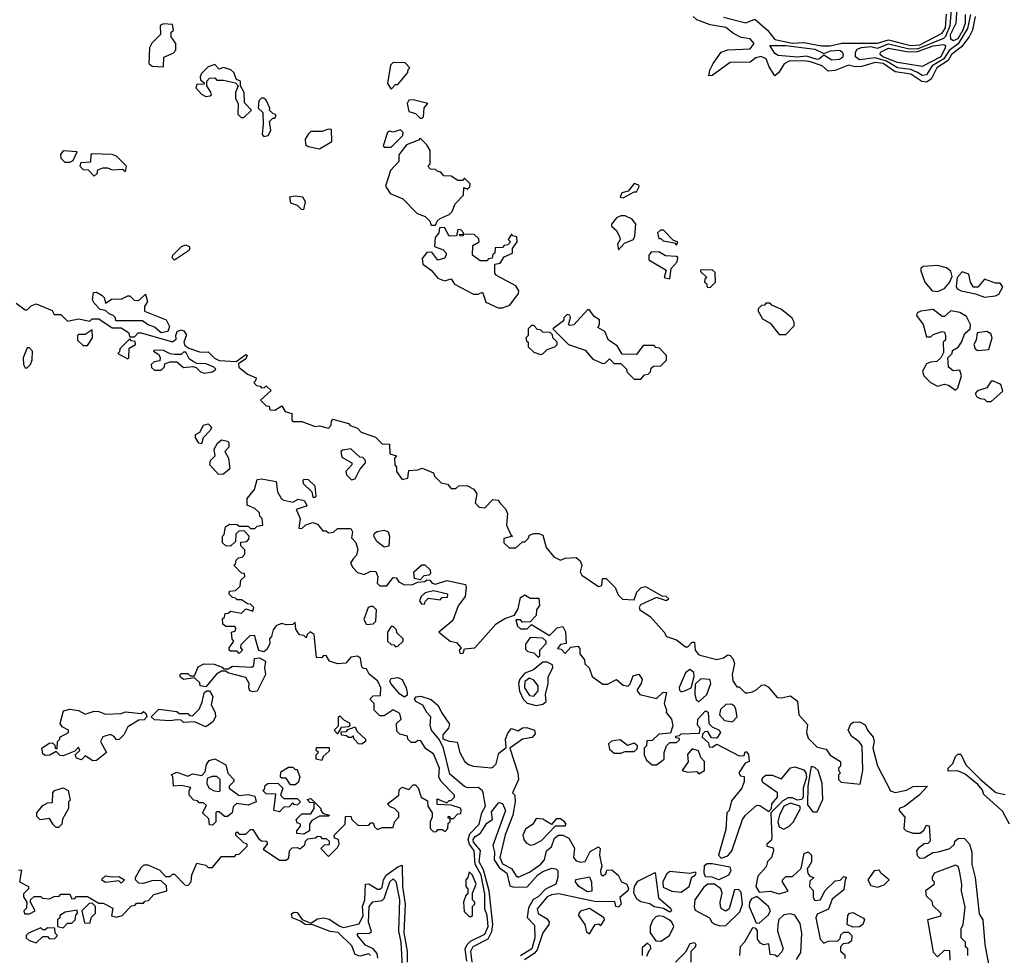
# Model space of a CAD drawing. Extents: x 2737310 to 2869991, y 870230 to 1012730.
# Tile 472 of 479: x 2810551 to 2814964, y 951126 to 955321. Entities that reach past the tile are written whole.
import ezdxf

# ---------------------------------------------------------------- set-up
doc = ezdxf.new("R2010")
doc.units = 0

msp = doc.modelspace()

# ---------------------------------------------------------------- linework, layer by layer
at = {"layer": '0CON02XD'}
for points in [[(2814812.5, 955345), (2814798.5, 955281.5), (2814757.2, 955212.8), (2814717.3, 955182.7), (2814693.3, 955145), (2814640.8, 955115), (2814615, 955074.2), (2814595, 955071.4), (2814575, 955084.3), (2814545, 955098.5), (2814485, 955105.6), (2814435.8, 955135), (2814385, 955150.5), (2814315, 955140.8), (2814296.7, 955155), (2814296.2, 955175), (2814305, 955188.8), (2814323.3, 955196.7), (2814365, 955200.5), (2814395, 955193.3), (2814445, 955212.7), (2814531.9, 955191.9), (2814575, 955190.9), (2814692, 955238), (2814702.1, 955247.9), (2814720.9, 955295), (2814727.5, 955365)], [(2814788.6, 955345), (2814788.2, 955305), (2814778.2, 955275), (2814755, 955235.6), (2814735, 955226), (2814724.4, 955234.4), (2814722.9, 955255), (2814747.5, 955305), (2814752.9, 955375)], [(2814832.5, 955335), (2814820.8, 955275), (2814805.6, 955244.4), (2814771.2, 955198.8), (2814727.1, 955165), (2814712.2, 955137.8), (2814660.8, 955105), (2814635.8, 955055), (2814615, 955041.4), (2814593.5, 955043.5), (2814545, 955076.9), (2814475, 955086.9), (2814421.2, 955125), (2814385, 955129.4), (2814325, 955110.8), (2814295, 955110), (2814265, 955118), (2814205, 955093.3), (2814175, 955090), (2814147.5, 955115), (2814095, 955131.9), (2814065, 955137.3), (2814000, 955135), (2813976.8, 955123.2), (2813953.3, 955085), (2813935, 955070), (2813909.3, 955109.3), (2813896.1, 955146.1), (2813873.8, 955156.2), (2813850.5, 955149.5), (2813825, 955131.2), (2813735, 955130), (2813655, 955071.2), (2813640, 955070), (2813644.2, 955095), (2813659.2, 955125), (2813695, 955176.2), (2813724.2, 955185.8), (2813825, 955191.2), (2813842.5, 955215), (2813825, 955236), (2813785, 955241.2), (2813749.3, 955259.3), (2813715, 955286), (2813645, 955298), (2813585, 955321.2), (2813570, 955335)], [(2813705, 955332), (2813805, 955307.5), (2813845, 955323.8), (2813902, 955275), (2813935, 955232.5), (2814015, 955215.5), (2814065, 955219.4), (2814145, 955204.4), (2814183.4, 955203.4), (2814236.1, 955216.1), (2814395, 955215.7), (2814445, 955231.5), (2814513, 955213), (2814545, 955205.5), (2814585, 955208.9), (2814685, 955260.8), (2814699.5, 955285), (2814704.5, 955345.5)], [(2811195, 955110), (2811197.5, 955152.5), (2811238.3, 955171.7), (2811250, 955185), (2811250, 955215), (2811230, 955245), (2811230, 955265), (2811240, 955275), (2811235, 955300), (2811195, 955302.5), (2811180, 955295), (2811182.5, 955255), (2811143.6, 955216.4), (2811132.5, 955195), (2811130, 955125), (2811145, 955112.5), (2811195, 955110)], [(2814190.3, 955140.3), (2814155, 955162.5), (2814136.2, 955145), (2814125, 955142.5), (2814077, 955157), (2814035, 955152.5), (2813950.7, 955160.7), (2813935, 955170), (2813912.5, 955205), (2813985, 955205.4), (2814115, 955188.6), (2814155, 955170), (2814185, 955181.4), (2814225, 955184), (2814236.8, 955176.8), (2814241.2, 955165), (2814238.8, 955151.2), (2814225, 955142), (2814190.3, 955140.3)], [(2814595, 955111.2), (2814485, 955128.9), (2814420, 955155), (2814407.5, 955165), (2814409.2, 955175), (2814445, 955193.5), (2814535, 955176.9), (2814575, 955178), (2814645, 955204.6), (2814690.5, 955210.5), (2814700, 955205), (2814699.2, 955195), (2814680, 955155), (2814595, 955111.2)], [(2811555, 954882.5), (2811590, 954915), (2811558.3, 954948.3), (2811557.5, 954995), (2811540, 955025), (2811540, 955045), (2811522.5, 955052.5), (2811510, 955085), (2811497, 955097), (2811465, 955106.7), (2811445, 955100), (2811425, 955120), (2811395, 955110), (2811365, 955080), (2811360, 955065), (2811361.7, 955051.7), (2811378.3, 955038.3), (2811378.3, 955031.7), (2811345, 955030), (2811340, 955015), (2811365, 954987.5), (2811385, 954977.5), (2811405, 954980), (2811410, 954985), (2811407, 954997), (2811390, 955025), (2811390, 955045), (2811401.7, 955058.3), (2811425, 955060), (2811435, 955050), (2811465, 955050), (2811518.3, 955038.3), (2811530, 955025), (2811517.5, 954995), (2811518.3, 954968.3), (2811530, 954945), (2811528.3, 954898.3), (2811543, 954883), (2811555, 954882.5)], [(2812215, 955010), (2812235, 955030), (2812245, 955030), (2812290, 955085), (2812291.7, 955098.3), (2812300, 955105), (2812278.3, 955128.3), (2812225, 955130), (2812213, 955117), (2812200, 955035), (2812215, 955010)], [(2811645, 954797.5), (2811665, 954802.5), (2811676.7, 954825), (2811670, 954865), (2811685, 954880), (2811695, 954880), (2811700, 954895), (2811685, 954900), (2811670, 954915), (2811672.5, 954925), (2811655, 954960), (2811645, 954970), (2811635, 954970), (2811623, 954957), (2811620, 954925), (2811640, 954905), (2811642.5, 954855), (2811637, 954807), (2811645, 954797.5)], [(2812355, 954880), (2812360, 954885), (2812363.6, 954926.4), (2812380, 954945), (2812315, 954962.5), (2812295, 954960), (2812287.5, 954945), (2812295, 954910), (2812325, 954900), (2812345, 954880), (2812355, 954880)], [(2811895, 954742.5), (2811950, 954775), (2811948.3, 954828.3), (2811935, 954830), (2811905, 954820), (2811855, 954820), (2811845, 954810), (2811830, 954785), (2811831.7, 954761.7), (2811843, 954753), (2811895, 954742.5)], [(2812215, 954750), (2812268.3, 954801.7), (2812270, 954815), (2812257, 954827), (2812225, 954817.5), (2812208.3, 954821.7), (2812200, 954815), (2812180, 954755), (2812185, 954750), (2812215, 954750)], [(2812415, 954400), (2812421.7, 954418.3), (2812435, 954430), (2812475, 954447.5), (2812489.3, 954460.7), (2812502.5, 954495), (2812540, 954535), (2812541.7, 954568.3), (2812558.3, 954561.7), (2812568.3, 954571.7), (2812570, 954585), (2812545, 954610), (2812535, 954600), (2812515, 954600), (2812485, 954620), (2812451.7, 954621.7), (2812438.3, 954638.3), (2812421.7, 954641.7), (2812415, 954650), (2812391.7, 954651.7), (2812380, 954665), (2812390, 954675), (2812390, 954735), (2812375, 954760), (2812345, 954790), (2812338.3, 954781.7), (2812285, 954760), (2812250, 954715), (2812250, 954685), (2812212.5, 954645), (2812190, 954575), (2812211.7, 954541.7), (2812268.3, 954518.3), (2812331.7, 954451.7), (2812368.3, 954438.3), (2812388.3, 954418.3), (2812395, 954400), (2812415, 954400)], [(2810775, 954682.5), (2810790, 954690), (2810808.3, 954728.3), (2810745, 954732.5), (2810733, 954717), (2810735, 954700), (2810753, 954683), (2810775, 954682.5)], [(2810885, 954620), (2810898.3, 954631.7), (2810901.7, 954648.3), (2810923, 954657), (2810945, 954657.5), (2810965, 954647.5), (2811011.7, 954651.7), (2811025, 954640), (2811030, 954665), (2810985, 954710), (2810965, 954717.5), (2810875, 954720), (2810870, 954715), (2810868.3, 954681.7), (2810825, 954680), (2810820, 954665), (2810835, 954650), (2810858.3, 954648.3), (2810885, 954620)], [(2813255, 954522.5), (2813305, 954550), (2813315, 954550), (2813327, 954573), (2813325, 954580), (2813305, 954587.5), (2813278.3, 954551.7), (2813250, 954545), (2813242.5, 954525), (2813255, 954522.5)], [(2811825, 954470), (2811832.5, 954505), (2811820, 954525), (2811785, 954530), (2811760, 954525), (2811765, 954500), (2811795, 954490), (2811811.7, 954471.7), (2811825, 954470)], [(2813235, 954290), (2813261.2, 954318.8), (2813302.5, 954335), (2813308.3, 954351.7), (2813312.5, 954405), (2813296.4, 954426.4), (2813265, 954442.5), (2813245, 954442.5), (2813225, 954432.5), (2813202.5, 954405), (2813202.5, 954395), (2813226.1, 954376.1), (2813240, 954345), (2813242.5, 954335), (2813230, 954315), (2813235, 954290)], [(2812715, 954030), (2812748.3, 954041.7), (2812787, 954093), (2812787.5, 954105), (2812775, 954127.5), (2812687.5, 954175), (2812680, 954185), (2812680, 954225), (2812705, 954230), (2812721.7, 954258.3), (2812760, 954275), (2812760, 954295), (2812780, 954325), (2812778.3, 954348.3), (2812761.7, 954351.7), (2812755, 954360), (2812740, 954335), (2812750, 954325), (2812738.3, 954311.7), (2812721.7, 954308.3), (2812715, 954300), (2812681.7, 954298.3), (2812680, 954275), (2812671.7, 954268.3), (2812668.3, 954251.7), (2812651.7, 954248.3), (2812645, 954240), (2812615, 954240), (2812580, 954265), (2812581.7, 954308.3), (2812610, 954325), (2812608.3, 954338.3), (2812588.3, 954358.3), (2812540, 954360), (2812538.3, 954351.7), (2812525, 954350), (2812521.7, 954358.3), (2812540, 954360), (2812540, 954365), (2812528.3, 954378.3), (2812515, 954380), (2812508.3, 954351.7), (2812475, 954350), (2812455, 954390), (2812431.7, 954388.3), (2812430, 954365), (2812412.5, 954345), (2812410, 954305), (2812449.3, 954289.3), (2812462.5, 954275), (2812462.5, 954265), (2812455, 954252.5), (2812425, 954242.5), (2812398.3, 954278.3), (2812375, 954277.5), (2812355, 954250), (2812357.5, 954225), (2812395, 954197.5), (2812425, 954162.5), (2812455, 954150), (2812485, 954160), (2812500, 954135), (2812585, 954090), (2812605, 954090), (2812625, 954100), (2812640, 954055), (2812695, 954030), (2812715, 954030)], [(2813495, 954310), (2813500, 954325), (2813481.7, 954331.7), (2813437, 954377), (2813423, 954377), (2813410, 954365), (2813415, 954340), (2813425, 954340), (2813435, 954330), (2813485, 954320), (2813495, 954310)], [(2811245, 954242.5), (2811233.6, 954253.6), (2811236.7, 954265), (2811276.7, 954305), (2811295, 954312), (2811310, 954305), (2811313.3, 954295), (2811306.7, 954285), (2811245, 954242.5)], [(2813465, 954160), (2813470, 954205), (2813497.5, 954235), (2813500, 954255), (2813495, 954260), (2813445, 954262.5), (2813415, 954280), (2813381.7, 954278.3), (2813370, 954265), (2813370, 954245), (2813448.3, 954198.3), (2813440, 954165), (2813465, 954160)], [(2814665, 954102.5), (2814695, 954116.7), (2814717.5, 954142.5), (2814730.7, 954169.3), (2814724.1, 954194.1), (2814705, 954208.8), (2814665, 954218.8), (2814600, 954215), (2814590, 954205), (2814590, 954195), (2814607.5, 954145), (2814640, 954105), (2814665, 954102.5)], [(2813645, 954120), (2813670, 954145), (2813668.3, 954188.3), (2813655, 954200), (2813601.7, 954198.3), (2813601.7, 954191.7), (2813630, 954165), (2813621.7, 954158.3), (2813620, 954145), (2813628.3, 954138.3), (2813631.7, 954121.7), (2813645, 954120)], [(2814875, 954077.5), (2814925, 954083.3), (2814939.3, 954090.7), (2814957, 954123), (2814945, 954140), (2814925, 954140), (2814875, 954157.5), (2814845, 954122.5), (2814825, 954122.5), (2814812.5, 954145), (2814805, 954180), (2814775, 954190), (2814752.5, 954165), (2814747.5, 954125), (2814752.5, 954115), (2814770, 954105), (2814835, 954092.5), (2814875, 954077.5)], [(2811185, 953917.5), (2811155, 953942.5), (2811123.9, 953953.9), (2811101.7, 953971.7), (2810981.7, 953971.7), (2810980, 953985), (2810970, 953995), (2810951.7, 954001.7), (2810935, 954017.5), (2810911.7, 954021.7), (2810885, 954050), (2810877.5, 954065), (2810881.7, 954098.3), (2810895, 954100), (2810920, 954085), (2810930, 954075), (2810935, 954050), (2810965, 954070), (2811005, 954067.5), (2811035, 954082.5), (2811045, 954082.5), (2811063.6, 954063.6), (2811085, 954062.5), (2811115, 954090), (2811123, 954057), (2811110, 954035), (2811110, 954015), (2811207.5, 953975), (2811222.5, 953945), (2811215, 953922.5), (2811185, 953917.5)], [(2810535, 954050), (2810575, 954020), (2810585, 954020), (2810601.7, 954038.3), (2810625, 954046.7), (2810697, 954017), (2810705, 954000), (2810735, 954000), (2810765, 953970), (2810815, 953980), (2810865, 953970), (2810875, 953980), (2810905, 953980), (2810965, 953940), (2811005, 953940), (2811038.3, 953918.3), (2811045, 953900), (2811065, 953900), (2811082.5, 953917.5), (2811095, 953917.5), (2811235, 953877.5), (2811251.7, 953888.3), (2811250, 953905), (2811257, 953923), (2811275, 953930), (2811285.8, 953925.8), (2811298.3, 953908.3), (2811286.7, 953875), (2811290.7, 953860.7), (2811308.3, 953848.3), (2811360.7, 953830.7), (2811395, 953832.5), (2811423.6, 953803.6), (2811445, 953792.5), (2811521.7, 953788.3), (2811565, 953820), (2811570, 953815), (2811565, 953800), (2811531.7, 953778.3), (2811533, 953763), (2811571.7, 953731.7), (2811610, 953715), (2811608.3, 953701.7), (2811600, 953695), (2811611.7, 953681.7), (2811628.3, 953678.3), (2811635, 953670), (2811648.3, 953671.7), (2811655, 953680), (2811678.3, 953658.3), (2811630, 953615), (2811655, 953590), (2811668.3, 953588.3), (2811671.7, 953571.7), (2811695, 953570), (2811725, 953590), (2811740, 953565), (2811770, 953555), (2811770, 953525), (2811775, 953520), (2811815, 953520), (2811875, 953497.5), (2811895, 953500), (2811935, 953490), (2811947, 953503), (2811948.3, 953521.7), (2811955, 953530), (2812025, 953510), (2812031.7, 953501.7), (2812065, 953490), (2812081.7, 953471.7), (2812145, 953450), (2812175, 953420), (2812208.3, 953418.3), (2812210, 953375), (2812240, 953365), (2812230, 953355), (2812232.5, 953325), (2812240, 953315), (2812240, 953295), (2812265, 953260), (2812290, 953265), (2812295, 953300), (2812335, 953302.5), (2812355, 953310), (2812405, 953290), (2812410, 953275), (2812440, 953245), (2812468.3, 953238.3), (2812485, 953220), (2812505, 953220), (2812518.3, 953231.7), (2812555, 953232.5), (2812586.1, 953216.1), (2812600, 953195), (2812592.5, 953155), (2812610, 953135), (2812635, 953132.5), (2812670.7, 953169.3), (2812695, 953167.5), (2812702.5, 953155)], [(2813985, 953910), (2814021.7, 953948.3), (2814022.5, 953965), (2814013, 953983), (2813965, 954022.5), (2813921.7, 954041.7), (2813915, 954050), (2813895, 954050), (2813888.3, 954041.7), (2813875, 954040), (2813860, 954025), (2813860, 954015), (2813880.7, 953980.7), (2813915, 953960), (2813955, 953910), (2813985, 953910)], [(2813335, 953710), (2813351.7, 953728.3), (2813368.3, 953731.7), (2813378.3, 953741.7), (2813381.7, 953758.3), (2813391.7, 953768.3), (2813425, 953770), (2813450, 953795), (2813450, 953815), (2813418.3, 953848.3), (2813401.7, 953851.7), (2813395, 953860), (2813345, 953860), (2813315, 953820), (2813251.7, 953821.7), (2813228.3, 953858.3), (2813190, 953885), (2813173, 953923), (2813141.7, 953941.7), (2813150, 953955), (2813150, 953975), (2813125, 953990), (2813105, 954020), (2813095, 954020), (2813035, 953952.5), (2813015, 953950), (2813010, 953955), (2813020, 953985), (2813016.4, 953996.4), (2813005, 954000), (2812990, 953985), (2812988.3, 953971.7), (2812940, 953935), (2813010, 953865), (2813085, 953840), (2813119.3, 953799.3), (2813165, 953780), (2813177, 953783), (2813195, 953800), (2813215, 953780), (2813245, 953780), (2813270, 953755), (2813271.7, 953741.7), (2813305, 953710), (2813335, 953710)], [(2814745, 953660), (2814755, 953670), (2814772.5, 953725), (2814765, 953750), (2814735, 953747.5), (2814713.9, 953763.9), (2814710, 953805), (2814730, 953825), (2814731.7, 953838.3), (2814756.4, 953853.6), (2814772.5, 953875), (2814786.4, 953913.6), (2814810, 953935), (2814812.5, 953955), (2814795, 953990), (2814765, 954008.8), (2814723.6, 954016.4), (2814695, 953990), (2814685, 953990), (2814645, 954022.5), (2814590, 954015), (2814573.6, 954006.4), (2814570, 953995), (2814600, 953955), (2814615, 953900), (2814635, 953900), (2814645, 953910), (2814685, 953922.5), (2814695, 953920), (2814700, 953905), (2814700, 953885), (2814690, 953875), (2814691.7, 953828.3), (2814680, 953805), (2814661.7, 953788.3), (2814633.6, 953786.4), (2814615, 953777.5), (2814597.5, 953745), (2814602.5, 953725), (2814632.5, 953695), (2814665, 953677.5), (2814695, 953686.7), (2814713, 953683), (2814745, 953660)], [(2812885, 953820), (2812895, 953822.5), (2812915, 953842.5), (2812950, 953855), (2812960, 953865), (2812960, 953875), (2812940, 953895), (2812938.3, 953908.3), (2812928.3, 953918.3), (2812895, 953920), (2812885, 953930), (2812871.7, 953931.7), (2812855, 953950), (2812845, 953950), (2812830, 953935), (2812830, 953905), (2812820, 953895), (2812821.7, 953881.7), (2812830, 953875), (2812830, 953855), (2812855, 953830), (2812885, 953820)], [(2810855, 953860), (2810877.5, 953895), (2810875, 953930), (2810845, 953910), (2810815, 953910), (2810810, 953905), (2810810, 953885), (2810835, 953860), (2810855, 953860)], [(2814845, 953837.5), (2814895, 953842.5), (2814910, 953895), (2814903, 953913), (2814885, 953922.5), (2814842.5, 953917.5), (2814837.5, 953885), (2814827.5, 953865), (2814832.5, 953845), (2814845, 953837.5)], [(2811035, 953800), (2811040, 953805), (2811041.7, 953848.3), (2811070, 953865), (2811068.3, 953878.3), (2811051.7, 953881.7), (2811045, 953890), (2811000, 953845), (2810998.3, 953831.7), (2810990, 953825), (2811035, 953800)], [(2810585, 953760), (2810600, 953775), (2810606.4, 953796.4), (2810607.5, 953835), (2810595, 953850), (2810585, 953850), (2810566.7, 953805), (2810567.5, 953775), (2810575, 953760), (2810585, 953760)], [(2811377, 953737), (2811415, 953742.5), (2811430, 953755), (2811420, 953765), (2811385, 953777.5), (2811345, 953780), (2811325, 953790), (2811310.7, 953800.7), (2811295, 953830), (2811285, 953830), (2811275, 953820), (2811245, 953820), (2811225, 953822.5), (2811195, 953837.5), (2811155, 953840), (2811150, 953835), (2811175, 953820), (2811180, 953805), (2811178.3, 953791.7), (2811153, 953787), (2811140, 953775), (2811141.7, 953761.7), (2811155, 953750), (2811185, 953750), (2811200, 953765), (2811201.7, 953778.3), (2811223, 953787), (2811255, 953787.5), (2811285, 953762.5), (2811327, 953767), (2811342.5, 953762.5), (2811361.7, 953741.7), (2811377, 953737)], [(2814905, 953610), (2814957.5, 953655), (2814947.5, 953685), (2814915, 953700), (2814905, 953700), (2814885, 953670), (2814843, 953657), (2814832.5, 953645), (2814840.7, 953630.7), (2814855, 953622.5), (2814875, 953620), (2814885, 953610), (2814905, 953610)], [(2811365, 953420), (2811353, 953423), (2811338.3, 953448.3), (2811338.3, 953461.7), (2811358.3, 953471.7), (2811375, 953503.3), (2811395, 953508.8), (2811410, 953495), (2811405, 953480), (2811373, 953447), (2811365, 953420)], [(2811441.7, 953281.7), (2811402.5, 953325), (2811406.7, 953345), (2811427.5, 953365), (2811422.5, 953395), (2811437, 953423), (2811455, 953437.5), (2811481.7, 953431.7), (2811487.5, 953425), (2811487.5, 953405), (2811470, 953385), (2811486.7, 953355), (2811493, 953307), (2811465, 953283.3), (2811441.7, 953281.7)], [(2812038.3, 953258.3), (2812055, 953262.5), (2812075.9, 953304.1), (2812100, 953335), (2812100, 953345), (2812088.3, 953358.3), (2812075, 953360), (2812035, 953397.5), (2811998.3, 953391.7), (2811990, 953385), (2811995, 953360), (2812040, 953335), (2812040, 953325), (2812012.5, 953295), (2812015, 953280), (2812038.3, 953258.3)], [(2810545, 951510), (2810558.3, 951508.3), (2810550, 951455), (2810590, 951435), (2810590, 951425), (2810568.3, 951401.7), (2810568.3, 951388.3), (2810582.5, 951365), (2810581.7, 951338.3), (2810570, 951325), (2810571.7, 951311.7), (2810595, 951312.5), (2810620, 951325), (2810600, 951365), (2810600, 951375), (2810615, 951390), (2810645, 951390), (2810653, 951383), (2810685, 951380), (2810705, 951390), (2810728.3, 951391.7), (2810735, 951400), (2810775, 951400), (2810785, 951380), (2810798.3, 951381.7), (2810805, 951390), (2810855, 951390), (2810905, 951360), (2810925, 951360), (2810968.3, 951338.3), (2810963, 951303), (2810985, 951297.5), (2811010, 951305), (2811051.7, 951348.3), (2811068.3, 951351.7), (2811075, 951360), (2811105, 951360), (2811111.7, 951368.3), (2811128.3, 951371.7), (2811151.7, 951398.3), (2811210, 951415), (2811208.3, 951438.3), (2811185, 951460), (2811148.3, 951461.7), (2811105, 951447.5), (2811085, 951450), (2811070, 951465), (2811070, 951475), (2811095, 951520), (2811108.3, 951531.7), (2811125, 951532.5), (2811178.3, 951508.3), (2811205, 951480), (2811225, 951480), (2811235, 951490), (2811245, 951490), (2811291.7, 951441.7), (2811305, 951440), (2811320, 951455), (2811323, 951487), (2811345, 951540), (2811385, 951530), (2811395, 951520), (2811415, 951520), (2811455, 951570), (2811515, 951570), (2811521.7, 951578.3), (2811535, 951580), (2811570, 951615), (2811570, 951625), (2811555, 951630), (2811520, 951665), (2811520, 951675), (2811525, 951680), (2811535, 951670), (2811565, 951670), (2811585, 951690), (2811595, 951690), (2811620.7, 951650.7), (2811635, 951640), (2811658.3, 951638.3), (2811660, 951625), (2811641.7, 951601.7), (2811715, 951552.5), (2811745, 951553.3), (2811756.4, 951563.6), (2811760, 951595), (2811771.7, 951608.3), (2811795, 951610), (2811807, 951603), (2811828.3, 951621.7), (2811831.7, 951638.3), (2811841.7, 951648.3), (2811877, 951653), (2811885, 951660), (2811898.3, 951658.3), (2811905, 951650), (2811925, 951650), (2811938.3, 951638.3), (2811938.3, 951621.7), (2811915, 951620), (2811900, 951605), (2811935, 951570), (2811975, 951610), (2811982.5, 951625), (2811980, 951645), (2811961.7, 951651.7), (2811960, 951665), (2812010, 951715), (2812011.7, 951748.3), (2812035, 951750), (2812040, 951735), (2812068.3, 951708.3), (2812115, 951710), (2812125, 951720), (2812135, 951720), (2812141.7, 951701.7), (2812155, 951690), (2812175, 951700), (2812225, 951700), (2812230, 951725), (2812250, 951745), (2812250, 951765), (2812230, 951785), (2812211.7, 951791.7), (2812200, 951805), (2812250, 951845), (2812251.7, 951868.3), (2812265, 951880), (2812295, 951870), (2812315, 951890), (2812325, 951890), (2812337, 951877), (2812350, 951835), (2812378.3, 951818.3), (2812380, 951795), (2812400, 951765), (2812400, 951745), (2812390, 951725), (2812390, 951695), (2812405, 951680), (2812418.3, 951681.7), (2812425, 951690), (2812445, 951690), (2812458.3, 951681.7), (2812470, 951695), (2812471.7, 951718.3), (2812480, 951725), (2812480, 951740), (2812471.7, 951741.7), (2812471.7, 951748.3), (2812478.3, 951748.3), (2812480, 951740), (2812495, 951740), (2812515, 951760), (2812528.3, 951761.7), (2812530, 951775), (2812526.7, 951786.7), (2812485, 951800), (2812421.7, 951801.7), (2812421.7, 951828.3), (2812465, 951810), (2812475, 951820), (2812485, 951820), (2812500, 951835), (2812500, 951845), (2812440, 951905), (2812430, 951925), (2812432.5, 951965), (2812405, 952030), (2812371.7, 952051.7), (2812348.3, 952088.3), (2812335, 952090), (2812325, 952080), (2812305, 952080), (2812290, 952095), (2812288.3, 952108.3), (2812255, 952117.5), (2812241.7, 952131.7), (2812240, 952165), (2812260, 952185), (2812255, 952210), (2812225, 952227.5), (2812185, 952200), (2812165, 952200), (2812140, 952225), (2812140, 952255), (2812120, 952275), (2812135, 952290), (2812168.3, 952291.7), (2812170, 952325), (2812156.7, 952355), (2812117, 952387), (2812105, 952410), (2812091.7, 952411.7), (2812085, 952420), (2812078.3, 952458.3), (2812065, 952467.5), (2812035, 952462.5), (2812013.3, 952436.7), (2811975, 952432.5), (2811940, 952445), (2811925, 952470), (2811911.7, 952468.3), (2811905, 952460), (2811881.7, 952461.7), (2811870, 952565), (2811853, 952577), (2811840, 952565), (2811835, 952550), (2811825, 952560), (2811805, 952562.5), (2811788.3, 952588.3), (2811785, 952620), (2811775, 952610), (2811745, 952607.5), (2811725, 952613.3), (2811702.5, 952605), (2811687.5, 952585), (2811680, 952555), (2811670, 952545), (2811672.5, 952525), (2811660.7, 952499.3), (2811645, 952487.5), (2811623, 952493), (2811607.5, 952545), (2811605, 952560), (2811581.7, 952558.3), (2811541.7, 952518.3), (2811540, 952505), (2811550, 952495), (2811535, 952480), (2811525, 952490), (2811495, 952490), (2811490, 952495), (2811490, 952505), (2811510, 952535), (2811503, 952543), (2811500, 952575), (2811518.3, 952581.7), (2811520, 952595), (2811515, 952600), (2811475, 952600), (2811461.7, 952611.7), (2811460, 952635), (2811468.3, 952641.7), (2811471.7, 952658.3), (2811485, 952660), (2811495, 952670), (2811545, 952660), (2811565, 952680), (2811595, 952670), (2811600, 952685), (2811585, 952700), (2811571.7, 952701.7), (2811545, 952720), (2811525, 952720), (2811518.3, 952728.3), (2811505, 952730), (2811490, 952745), (2811491.7, 952758.3), (2811518.3, 952761.7), (2811538.3, 952781.7), (2811541.7, 952808.3), (2811560, 952825), (2811558.3, 952838.3), (2811545, 952840), (2811510, 952875), (2811518.3, 952881.7), (2811521.7, 952898.3), (2811531.7, 952908.3), (2811548.3, 952911.7), (2811560, 952925), (2811560, 952945), (2811541.7, 952961.7), (2811541.7, 952978.3), (2811568.3, 952981.7), (2811578.3, 952991.7), (2811580, 953005), (2811558.3, 953028.3), (2811535, 953030), (2811520, 953015), (2811518.3, 952981.7), (2811495, 952960), (2811475, 952962.5), (2811460, 952975), (2811460, 953005), (2811467, 953013), (2811473, 953047), (2811490.7, 953059.3), (2811525, 953057.5), (2811535, 953050), (2811575, 953050), (2811585, 953040), (2811605, 953040), (2811615, 953050), (2811640, 953055), (2811637.5, 953085), (2811627.5, 953095), (2811625, 953110), (2811605, 953130), (2811570, 953145), (2811570, 953175), (2811602.5, 953215), (2811615, 953260), (2811635, 953263.3), (2811700, 953250), (2811706.7, 953205), (2811723.6, 953173.6), (2811735, 953167.5), (2811775, 953157.5), (2811799.3, 953170.7), (2811826.2, 953165), (2811837.5, 953145), (2811835, 953140), (2811790, 953125), (2811807.5, 953085), (2811801.7, 953041.7), (2811815, 953040), (2811833, 953057), (2811865, 953067.5), (2811885, 953060), (2811910, 953030), (2811925, 953030), (2811935, 953020), (2811957, 953023), (2811975, 953040), (2812035, 953040), (2812042.5, 953025), (2812038.3, 952998.3), (2812057, 952977), (2812066.2, 952946.2), (2812060, 952920), (2812046, 952904), (2812033.3, 952885), (2812043.3, 952865), (2812065, 952843.3), (2812095, 952833.3), (2812125, 952848.8), (2812146.4, 952846.4), (2812156.7, 952825), (2812152.5, 952795), (2812165, 952782.5), (2812197, 952783), (2812225, 952820), (2812238.3, 952818.3), (2812250.7, 952800.7), (2812275, 952787.5), (2812311.7, 952788.3), (2812335, 952800), (2812367, 952803), (2812375, 952810), (2812388.3, 952808.3), (2812400, 952795), (2812415, 952790), (2812465, 952807.5), (2812548.8, 952788.8), (2812552.5, 952775), (2812546.7, 952735), (2812516.4, 952693.6), (2812492.5, 952627.5), (2812430, 952575), (2812480, 952535), (2812508.3, 952528.3), (2812530, 952505), (2812520, 952495), (2812525, 952480), (2812538.3, 952481.7), (2812545, 952500), (2812590, 952505), (2812687, 952613), (2812725, 952636.7), (2812768.3, 952651.7), (2812785, 952680), (2812795, 952730), (2812815, 952742.5), (2812838.3, 952728.3), (2812878.3, 952728.3), (2812880, 952695), (2812867.5, 952675), (2812865, 952650), (2812838.3, 952621.7), (2812805, 952620), (2812795, 952630), (2812775, 952630), (2812781.7, 952601.7), (2812795, 952590), (2812825, 952590), (2812845, 952610), (2812925, 952560), (2812960, 952595), (2812985, 952600), (2812996.4, 952576.4), (2813000, 952525), (2812975, 952520), (2812961.7, 952501.7), (2812978.3, 952498.3), (2812995, 952480), (2813021.7, 952508.3), (2813051.7, 952511.7), (2813061.7, 952501.7), (2813061.7, 952478.3)], [(2811875, 953180), (2811880, 953185), (2811875, 953230), (2811845, 953257.5), (2811825, 953260), (2811820, 953255), (2811821.7, 953241.7), (2811860, 953205), (2811865, 953180), (2811875, 953180)], [(2812702.5, 953155), (2812728.3, 953128.3), (2812737, 953107), (2812732.5, 953055), (2812751.7, 953011.7), (2812760, 953005), (2812720, 952995), (2812720, 952975), (2812743.9, 952953.9), (2812775, 952952.5), (2812805, 952980), (2812815, 952980), (2812830, 952995), (2812835, 953010), (2812855, 953017.5), (2812877, 953017), (2812895, 953010), (2812910, 952955), (2812945, 952912.5), (2812975, 952897.5), (2812995, 952907.5), (2813045, 952910), (2813062.5, 952895), (2813070, 952875), (2813063.3, 952845), (2813070.7, 952830.7), (2813145, 952780), (2813160, 952785), (2813163.6, 952816.4), (2813180, 952815), (2813220, 952775), (2813233, 952743), (2813253, 952723), (2813305, 952720), (2813316.7, 952755), (2813335, 952773.3), (2813355, 952780), (2813428.3, 952738.3), (2813447, 952737), (2813460, 952725), (2813450, 952715), (2813405, 952730), (2813333, 952697), (2813327.5, 952685), (2813330, 952675), (2813375.9, 952645.9), (2813440, 952575), (2813450, 952555), (2813495, 952540), (2813535, 952510), (2813545, 952510), (2813565, 952530), (2813575, 952530), (2813577.5, 952495), (2813592.5, 952475), (2813605, 952470), (2813675, 952452.5), (2813705, 952460), (2813725, 952473.3), (2813735, 952470), (2813747, 952457), (2813753.8, 952435), (2813743.8, 952385), (2813747, 952357), (2813765, 952330), (2813775, 952330), (2813802.5, 952302.5), (2813813, 952303), (2813835, 952307.5), (2813855, 952317.5), (2813875, 952337.5), (2813889.3, 952339.3), (2813905, 952330), (2813945, 952282.5), (2813965, 952280), (2814005, 952290), (2814036.4, 952266.4), (2814042.5, 952205), (2814081.7, 952161.7), (2814077.5, 952125), (2814085, 952100), (2814125, 952060), (2814165, 952050), (2814183.6, 952023.6), (2814230, 951995), (2814230, 951975), (2814220, 951965), (2814221.7, 951951.7), (2814230, 951945), (2814220, 951935), (2814220, 951915), (2814233, 951903), (2814317, 951893), (2814330, 951955), (2814326.7, 952065), (2814313, 952083), (2814278.3, 952108.3), (2814263.3, 952135), (2814276.2, 952163.8), (2814288.3, 952171.7), (2814315, 952173.8), (2814339.5, 952159.5), (2814350, 952135), (2814376.7, 952105), (2814380, 952085), (2814373.8, 952055), (2814396.1, 951976.1), (2814453.6, 951863.6), (2814475, 951856.7), (2814525, 951866.7), (2814555, 951883.3), (2814620, 951885), (2814582.5, 951845), (2814516, 951794), (2814492.5, 951785), (2814492.5, 951775), (2814517.5, 951745), (2814513.3, 951695), (2814523.9, 951683.9), (2814555, 951673.3), (2814586.4, 951673.6), (2814603, 951687), (2814615, 951710), (2814627, 951707), (2814631.7, 951638.3), (2814621.7, 951628.3), (2814603.9, 951626.1), (2814577.5, 951605), (2814570, 951595), (2814573.6, 951573.6), (2814585, 951562.5), (2814605, 951563.3), (2814643, 951587), (2814669.3, 951590.7), (2814720, 951605), (2814740, 951625), (2814741.7, 951638.3), (2814758.3, 951651.7), (2814785, 951650), (2814807.5, 951625), (2814818.3, 951588.3), (2814818.8, 951535), (2814833.8, 951475), (2814851.7, 951311.7), (2814867.5, 951285), (2814876.7, 951175), (2814906.2, 951015)], [(2812185, 952956.7), (2812151.4, 952981.4), (2812137.5, 953005), (2812141.7, 953018.3), (2812153, 953027), (2812185, 953032.5), (2812202.5, 953025), (2812208.8, 953005), (2812205, 952960), (2812185, 952956.7)], [(2812345, 952810), (2812320, 952815), (2812317.5, 952845), (2812353, 952877), (2812367, 952877), (2812390, 952855), (2812391.7, 952838.3), (2812385, 952830), (2812361.7, 952828.3), (2812345, 952810)], [(2812365, 952700), (2812367.5, 952712.5), (2812383, 952727), (2812435, 952720), (2812445, 952730), (2812468.3, 952731.7), (2812470, 952745), (2812405, 952760), (2812368.3, 952751.7), (2812350, 952735), (2812342.5, 952715), (2812351.7, 952701.7), (2812365, 952700)], [(2812105, 952610), (2812135, 952612.5), (2812147.5, 952625), (2812150, 952675), (2812135, 952690), (2812125, 952690), (2812112.5, 952685), (2812092.5, 952632.5), (2812105, 952610)], [(2812235, 952510), (2812245, 952512.5), (2812270, 952535), (2812270, 952545), (2812241.7, 952571.7), (2812240, 952585), (2812225, 952600), (2812215, 952600), (2812200, 952575), (2812200, 952535), (2812215, 952520), (2812228.3, 952518.3), (2812235, 952510)], [(2812875, 952462.5), (2812881.7, 952468.3), (2812882.5, 952495), (2812910, 952525), (2812910, 952535), (2812895, 952547.5), (2812838.3, 952551.7), (2812818.3, 952521.7), (2812818.3, 952498.3), (2812828.3, 952488.3), (2812855, 952482.5), (2812875, 952462.5)], [(2811595, 952307.5), (2811582.5, 952312.5), (2811577.5, 952325), (2811580, 952345), (2811565, 952372.5), (2811483, 952393), (2811475, 952400), (2811455, 952400), (2811433.6, 952386.4), (2811385, 952330), (2811360, 952335), (2811358.3, 952348.3), (2811335, 952370), (2811285, 952362.5), (2811270, 952375), (2811270, 952385), (2811275, 952390), (2811305, 952390), (2811315, 952380), (2811335, 952380), (2811350.7, 952419.3), (2811376.4, 952433.6), (2811421.7, 952431.7), (2811458.3, 952418.3), (2811465, 952410), (2811485, 952410), (2811505, 952422.5), (2811591.7, 952418.3), (2811600, 952425), (2811602.5, 952457.5), (2811625, 952460), (2811652.5, 952445), (2811647.5, 952415), (2811652.5, 952385), (2811615, 952310), (2811595, 952307.5)], [(2812865, 952246.2), (2812895, 952252.5), (2812910, 952265), (2812906.7, 952295), (2812920, 952345), (2812920, 952375), (2812940, 952415), (2812938.3, 952428.3), (2812915, 952440), (2812895, 952440), (2812853.6, 952406.4), (2812815, 952392), (2812792, 952365), (2812786.9, 952345), (2812791.3, 952311.3), (2812808, 952275), (2812825, 952256.2), (2812865, 952246.2)], [(2813061.7, 952478.3), (2813081.7, 952451.7), (2813083, 952433), (2813102.5, 952415), (2813117, 952377), (2813165, 952342.5), (2813185, 952342.5), (2813225, 952362.5), (2813255, 952337.5), (2813276.4, 952333.6), (2813287, 952343), (2813300.7, 952379.3), (2813325, 952386.7), (2813340, 952365), (2813336.7, 952345), (2813317.5, 952315), (2813330, 952295), (2813405, 952277.5), (2813435, 952306.7), (2813450, 952305), (2813440, 952255), (2813450, 952225), (2813447.5, 952215), (2813472.5, 952185), (2813477.5, 952155), (2813468.3, 952121.7), (2813415, 952117.5), (2813385, 952090), (2813361.7, 952088.3), (2813360, 952065), (2813350, 952055), (2813350, 952025), (2813360.7, 952000.7), (2813385, 951980), (2813405, 951980), (2813440, 952005), (2813440, 952035), (2813450, 952065), (2813465, 952080), (2813495, 952080), (2813508.3, 952091.7), (2813508.3, 952098.3), (2813491.7, 952101.7), (2813491.7, 952108.3), (2813508.3, 952111.7), (2813515, 952120), (2813598.3, 952121.7), (2813600, 952145), (2813588.3, 952158.3), (2813590, 952185), (2813625, 952222.5), (2813637, 952217), (2813640, 952165), (2813655, 952150), (2813686.1, 952136.1), (2813692.5, 952125), (2813675, 952100), (2813651.7, 952101.7), (2813635, 952130), (2813621.7, 952128.3), (2813611.7, 952118.3), (2813610, 952105), (2813638.3, 952078.3), (2813641.7, 952061.7), (2813655, 952060), (2813675, 952072.5), (2813775, 952020), (2813798.3, 952021.7), (2813801.7, 952038.3), (2813808.3, 952038.3), (2813817, 952027), (2813820, 951995), (2813801.7, 951988.3), (2813773.3, 951945), (2813781.7, 951931.7), (2813798.3, 951928.3), (2813797.5, 951905), (2813786.7, 951875), (2813741.7, 951818.3), (2813730, 951775), (2813720, 951765), (2813715, 951690), (2813682.5, 951575), (2813695, 951562.5), (2813725, 951572.5), (2813742.5, 951595), (2813790, 951735), (2813803.3, 951755), (2813855, 951800), (2813868.3, 951798.3), (2813908.3, 951771.7), (2813920, 951785), (2813922.5, 951805), (2813946.7, 951835), (2813947.5, 951855), (2813881.7, 951901.7), (2813877.5, 951915), (2813882.5, 951925), (2813895, 951933.3), (2813923.6, 951933.6), (2813965, 951917.5), (2814005, 951966.7), (2814025, 951971.2), (2814065, 951958.6), (2814074.6, 951944.6), (2814077.2, 951925), (2814061.9, 951875), (2814062.9, 951835), (2814055.8, 951825), (2814035, 951822.5), (2814015, 951832.5), (2813995, 951832), (2813970.5, 951819.5), (2813917.5, 951765), (2813922.5, 951655), (2813918.3, 951641.7), (2813900, 951625), (2813900, 951615), (2813928.3, 951608.3), (2813930, 951595), (2813920, 951565), (2813903, 951547), (2813897, 951523), (2813859.3, 951480.7), (2813850, 951435), (2813865, 951410), (2813915, 951413.3), (2813955, 951401.2), (2813995, 951413.3), (2813970, 951455), (2813970, 951465), (2813985, 951480), (2814015, 951480), (2814053.3, 951515), (2814067, 951583), (2814085, 951590), (2814100, 951575), (2814100, 951545), (2814087.5, 951525), (2814080, 951515), (2814083, 951493), (2814091.7, 951481.7), (2814110, 951475), (2814091.7, 951458.3), (2814090, 951435), (2814107, 951417), (2814107.5, 951385), (2814115, 951372.5), (2814140, 951375), (2814160, 951415), (2814205, 951460), (2814227.5, 951462.5), (2814245, 951480), (2814256.7, 951475), (2814250, 951465), (2814245, 951420), (2814191.7, 951378.3), (2814176.4, 951333.6), (2814125, 951310), (2814118.8, 951295), (2814138.3, 951198.3), (2814155, 951180), (2814175, 951190), (2814218.3, 951191.7), (2814228.3, 951201.7), (2814231.7, 951218.3), (2814245, 951230), (2814265, 951230), (2814280, 951215), (2814278.3, 951191.7), (2814265, 951180), (2814241.7, 951178.3), (2814230, 951165), (2814230, 951145), (2814248.3, 951128.3), (2814248.3, 951111.7)], [(2813515, 952307.5), (2813535, 952313.8), (2813560, 952325), (2813573, 952377), (2813572.5, 952395), (2813555, 952407.5), (2813535, 952392.5), (2813507, 952327), (2813507.5, 952315), (2813515, 952307.5)], [(2812275, 952283.8), (2812255, 952296.7), (2812213.8, 952345), (2812210, 952355), (2812215, 952367.5), (2812245, 952372), (2812265, 952363.3), (2812283.3, 952325), (2812287, 952303), (2812287, 952293), (2812275, 952283.8)], [(2812855, 952288.8), (2812875, 952312.5), (2812874, 952335), (2812855, 952360), (2812835, 952368.6), (2812815, 952353.3), (2812813.1, 952325), (2812835, 952291.2), (2812855, 952288.8)], [(2813595, 952262.5), (2813630, 952295), (2813648, 952345), (2813643.6, 952363.6), (2813603.6, 952366.4), (2813578.3, 952341.7), (2813576.7, 952295), (2813583, 952273), (2813595, 952262.5)], [(2811385, 952150), (2811335, 952172.5), (2811285, 952170), (2811275, 952180), (2811255, 952182.5), (2811225, 952177.5), (2811155, 952182.5), (2811140, 952195), (2811175, 952230), (2811255, 952220), (2811265, 952210), (2811305, 952210), (2811311.7, 952201.7), (2811325, 952200), (2811355, 952230), (2811369.3, 952260.7), (2811377, 952303), (2811388.3, 952311.7), (2811401.7, 952311.7), (2811416.4, 952286.4), (2811409.3, 952249.3), (2811426.2, 952215), (2811428.8, 952195), (2811416.4, 952173.6), (2811385, 952150)], [(2812555, 951100), (2812547.5, 951155), (2812555.8, 951175), (2812570.7, 951189.3), (2812635, 951220.8), (2812650, 951255), (2812645.6, 951305), (2812635.7, 951335), (2812635, 951400), (2812619.1, 951485), (2812591.9, 951535), (2812587.1, 951595), (2812566.7, 951625), (2812561.1, 951645), (2812568.9, 951671.1), (2812610, 951715), (2812622.5, 951765), (2812638.6, 951795), (2812628.1, 951855), (2812624.2, 951865), (2812605, 951879.4), (2812557.3, 951877.3), (2812545, 951882.5), (2812478.3, 951938.3), (2812450, 952055), (2812432.5, 952092.5), (2812396.7, 952135), (2812391.2, 952155), (2812393.8, 952195), (2812376, 952215), (2812357.7, 952247.7), (2812326.7, 952265), (2812320, 952275), (2812327.5, 952285), (2812348.3, 952288.3), (2812395, 952273.3), (2812426.9, 952246.9), (2812441.2, 952215), (2812477, 952163), (2812473.3, 952145), (2812447.5, 952115), (2812447.5, 952097.5), (2812475, 952086.2), (2812511.7, 952081.7), (2812524.2, 952035), (2812545, 951996.7), (2812561.7, 951981.7), (2812584.1, 951974.1), (2812665, 951967.5), (2812675, 951972.5), (2812686.7, 951985), (2812697.7, 952032.3), (2812731.7, 952058.3), (2812728, 952095), (2812737.9, 952122.1), (2812755, 952143.3), (2812785, 952133.3), (2812805, 952146.7), (2812821.7, 952148.3), (2812858.8, 952135), (2812860.5, 952119.5), (2812847.3, 952102.7), (2812804, 952096), (2812747.5, 952055), (2812783.3, 951945), (2812786.7, 951915), (2812760, 951855), (2812770, 951845), (2812771.2, 951815), (2812761.4, 951755), (2812726.4, 951666.4), (2812702.2, 951565), (2812715, 951535.8), (2812755.6, 951515.6), (2812774.2, 951484.2), (2812785, 951476.7), (2812835, 951498.8), (2812886.7, 951535), (2812903.3, 951555), (2812912.5, 951595), (2812935, 951612.5), (2812947.9, 951652.1), (2812965, 951664.3), (2812985, 951664.3), (2813011.4, 951651.4), (2813037, 951607), (2813033.3, 951565), (2813045, 951550), (2813063.8, 951543.8), (2813085, 951547.5), (2813108.3, 951591.7), (2813145, 951612.5), (2813152.5, 951605), (2813148.8, 951575), (2813160, 951525), (2813153.3, 951506.7), (2813155, 951490), (2813165, 951482.5), (2813178.3, 951491.7), (2813181.7, 951508.3), (2813205, 951510), (2813232.5, 951485), (2813247.5, 951455), (2813272.5, 951445), (2813280, 951425), (2813276.7, 951415), (2813240, 951385), (2813246.7, 951355), (2813235, 951342.5), (2813222.5, 951345), (2813217.5, 951367.5), (2813135, 951366), (2812965, 951401.2), (2812935, 951398), (2812915, 951388.8), (2812870, 951335), (2812874.1, 951314.1), (2812915, 951290), (2812923.3, 951275), (2812922.5, 951265), (2812895, 951227.5), (2812869.6, 951150.4), (2812856.2, 951133.8), (2812813.7, 951106.3)], [(2810878.3, 951998.3), (2810845, 952020), (2810827.5, 952002.5), (2810805, 952010), (2810800, 952025), (2810820, 952045), (2810815, 952060), (2810798.3, 952041.7), (2810745, 952020), (2810731.7, 952021.7), (2810715, 952040), (2810686.4, 952023.6), (2810665, 952022.5), (2810655, 952030), (2810650, 952055), (2810683, 952077), (2810698.3, 952078.3), (2810708.3, 952068.3), (2810710, 952055), (2810718.3, 952051.7), (2810720, 952085), (2810730, 952095), (2810730, 952105), (2810770, 952125), (2810770, 952135), (2810740.7, 952150.7), (2810732.5, 952165), (2810747, 952223), (2810775, 952230), (2810815, 952223.3), (2810845, 952207.5), (2810885, 952221.2), (2810905, 952220), (2810935, 952207.5), (2811005, 952210), (2811025, 952217.5), (2811095, 952210), (2811105, 952220), (2811118.3, 952208.3), (2811120, 952195), (2811108.3, 952181.7), (2811085, 952180), (2811035, 952150), (2811017.5, 952115), (2810996.1, 952093.9), (2810985, 952092.5), (2810975, 952107.5), (2810956.4, 952116.4), (2810923.6, 952106.4), (2810912.5, 952085), (2810940, 952035), (2810895, 952000), (2810878.3, 951998.3)], [(2813745, 952172.5), (2813766, 952195), (2813760, 952230), (2813753.8, 952243.8), (2813741.7, 952251.7), (2813715, 952251.2), (2813692.2, 952227.8), (2813688, 952205), (2813709.1, 952179.1), (2813745, 952172.5)], [(2811975, 952120), (2811960, 952135), (2811980, 952155), (2811980, 952195), (2811985, 952200), (2812005, 952180), (2812028.3, 952168.3), (2812030, 952155), (2812025, 952150), (2811991.7, 952148.3), (2811975, 952120)], [(2812085, 952072.5), (2812070, 952075), (2812050, 952095), (2812045, 952110), (2812037.5, 952102.5), (2812025, 952102.5), (2812015, 952110), (2811993, 952113), (2811991.7, 952128.3), (2812015, 952130), (2812021.7, 952138.3), (2812055, 952150), (2812061.7, 952131.7), (2812100, 952095), (2812100, 952085), (2812085, 952072.5)], [(2813245, 952032.5), (2813265, 952040), (2813305, 952040), (2813318.3, 952051.7), (2813320, 952065), (2813305, 952077.5), (2813275, 952067.5), (2813241.7, 952091.7), (2813203, 952087), (2813190, 952075), (2813195, 952050), (2813215, 952032.5), (2813245, 952032.5)], [(2811905, 952000), (2811880, 952005), (2811880, 952025), (2811890, 952035), (2811880, 952045), (2811881.7, 952058.3), (2811938.3, 952058.3), (2811938.3, 952041.7), (2811911.7, 952018.3), (2811905, 952000)], [(2813595, 951940), (2813620, 951955), (2813620, 951995), (2813603, 952013), (2813593, 952043), (2813565, 952052.5), (2813543.3, 952026.7), (2813547, 951993), (2813520, 951955), (2813545, 951947.5), (2813585, 951950), (2813595, 951940)], [(2811415, 951710), (2811401.7, 951711.7), (2811398.3, 951738.3), (2811370, 951765), (2811388.3, 951798.3), (2811375, 951810), (2811355, 951810), (2811348.3, 951818.3), (2811331.7, 951821.7), (2811310, 951845), (2811310, 951865), (2811318.3, 951878.3), (2811275, 951887.5), (2811240, 951885), (2811237.5, 951927.5), (2811230, 951935), (2811255, 951947.5), (2811305, 951930), (2811325, 951940), (2811367.5, 951932.5), (2811381.7, 951948.3), (2811388.3, 951981.7), (2811400.7, 951999.3), (2811425, 952007.5), (2811475, 951980), (2811483, 951943), (2811510, 951915), (2811510, 951905), (2811490, 951885), (2811490, 951875), (2811535, 951842.5), (2811575, 951847.5), (2811605, 951840), (2811610, 951815), (2811575, 951800), (2811523, 951807), (2811508.3, 951791.7), (2811502.5, 951765), (2811481.7, 951748.3), (2811468.3, 951748.3), (2811445, 951770), (2811435, 951770), (2811430, 951765), (2811430, 951725), (2811415, 951710)], [(2814986.7, 951715), (2814955, 951772.5), (2814872.5, 951847.5), (2814866.2, 951866.2), (2814845, 951892.5), (2814788.3, 951938.3), (2814755, 951953.3), (2814711.7, 951951.7), (2814712.5, 951965), (2814733.6, 951986.4), (2814745, 952017.5), (2814755, 952027.5), (2814768.3, 952028.3), (2814790.8, 951980.8), (2814856.1, 951916.1), (2814926.4, 951856.4), (2814967.5, 951847.5)], [(2811785, 951890), (2811765, 951890), (2811745, 951920), (2811725, 951920), (2811720, 951925), (2811721.7, 951948.3), (2811755, 951970), (2811775, 951970), (2811785, 951960), (2811795, 951960), (2811806.7, 951925), (2811798.8, 951901.2), (2811785, 951890)], [(2814125, 951770), (2814150, 951825), (2814147.7, 951897.7), (2814130, 951955), (2814115, 951968.8), (2814097.5, 951972.5), (2814083.6, 951885), (2814081.2, 951801.2), (2814105, 951770), (2814125, 951770)], [(2811445, 951860), (2811450, 951865), (2811450, 951915), (2811435, 951927.5), (2811412.5, 951927.5), (2811391.7, 951918.3), (2811390, 951895), (2811400, 951875), (2811423, 951863), (2811445, 951860)], [(2810725, 951700), (2810715, 951700), (2810701.7, 951711.7), (2810685, 951740), (2810643, 951733), (2810628.3, 951748.3), (2810627.5, 951765), (2810655, 951797.5), (2810675, 951810), (2810698.3, 951811.7), (2810700, 951855), (2810707.5, 951865), (2810745, 951876.7), (2810767.5, 951865), (2810777.5, 951822.5), (2810770, 951815), (2810770, 951785), (2810743, 951737), (2810740, 951715), (2810725, 951700)], [(2811715, 951770), (2811690, 951775), (2811698.3, 951848.3), (2811655, 951850), (2811640, 951865), (2811648.3, 951871.7), (2811651.7, 951888.3), (2811663, 951897), (2811708.3, 951898.3), (2811730, 951875), (2811720, 951845), (2811735, 951830), (2811795, 951830), (2811810, 951815), (2811795, 951800), (2811781.7, 951801.7), (2811775, 951810), (2811758.3, 951791.7), (2811735, 951790), (2811715, 951770)], [(2811825, 951670), (2811793, 951673), (2811792.5, 951685), (2811810, 951705), (2811810, 951715), (2811795, 951720), (2811790, 951735), (2811815, 951760), (2811855, 951760), (2811870, 951785), (2811870, 951810), (2811851.7, 951811.7), (2811840, 951825), (2811855, 951830), (2811900, 951785), (2811900, 951775), (2811911.7, 951761.7), (2811940, 951755), (2811935, 951750), (2811895, 951750), (2811860, 951730), (2811850, 951715), (2811850, 951685), (2811825, 951670)], [(2812579.4, 951095), (2812573.3, 951145), (2812583.7, 951166.3), (2812650.3, 951199.7), (2812667.1, 951232.9), (2812671.1, 951265), (2812655.6, 951415.6), (2812630, 951510), (2812610.6, 951545), (2812615.8, 951595.8), (2812585, 951633.8), (2812583.3, 951645), (2812591.7, 951658.3), (2812615.7, 951674.3), (2812645, 951718.8), (2812670, 951735), (2812665, 951770), (2812698.3, 951811.7), (2812715, 951807.5), (2812728.8, 951775), (2812670.7, 951619.3), (2812678.8, 951588.8), (2812677.5, 951555), (2812699.5, 951519.5), (2812734.1, 951494.1), (2812748.3, 951438.3), (2812765, 951431.2), (2812825, 951433.8), (2812873.4, 951486.6), (2812895, 951502), (2812936.4, 951516.4), (2812953.6, 951513.6), (2812962.5, 951505), (2812963.3, 951475), (2812953.3, 951445), (2812907.9, 951422.1), (2812875, 951389.2), (2812852.9, 951377.1), (2812830.9, 951339.1), (2812825.9, 951295.9), (2812858.3, 951261.7), (2812860, 951205), (2812845.7, 951155), (2812795.5, 951124.5)], [(2813975, 951691.2), (2814000, 951705), (2814016.7, 951723.3), (2814050, 951785), (2814047.5, 951795), (2814005, 951807.8), (2813975.6, 951795), (2813955.8, 951755), (2813949.2, 951725), (2813955, 951702.5), (2813975, 951691.2)], [(2812840.7, 951620.7), (2812855, 951623.3), (2812889.3, 951640.7), (2812952.5, 951707.5), (2812995, 951707.5), (2813000, 951715), (2812993.3, 951725), (2812975, 951738), (2812955, 951738.8), (2812935, 951712.5), (2812895, 951736.7), (2812865, 951740), (2812851.2, 951715), (2812818, 951692), (2812806, 951665), (2812810, 951645), (2812820.5, 951630.5), (2812840.7, 951620.7)], [(2812122.5, 951125), (2812115, 951132.5), (2812075, 951122.5), (2812055, 951130), (2812039.3, 951169.3), (2811978.3, 951228.3), (2811943, 951233), (2811865, 951263.3), (2811830, 951265), (2811810, 951280), (2811772.5, 951295), (2811768.3, 951311.7), (2811780.7, 951319.3), (2811795, 951317.5), (2811817.5, 951287.5), (2811855, 951270), (2811885, 951290), (2811914.1, 951294.1), (2811937.9, 951287.9), (2811985, 951256.2), (2812001.7, 951251.7), (2812072.5, 951267.5), (2812090, 951305), (2812087.5, 951345), (2812097.1, 951375), (2812100, 951445), (2812115, 951446.7), (2812155, 951423.3), (2812165, 951423.3), (2812175, 951432.5), (2812181.2, 951465), (2812193.8, 951485), (2812245, 951522.5), (2812265, 951530), (2812266, 951435), (2812279.2, 951355), (2812273, 951227), (2812287.5, 951145), (2812288, 951095)], [(2813685, 951464.2), (2813655, 951476), (2813625, 951477.5), (2813618.8, 951495), (2813620.5, 951529.5), (2813632.5, 951537.5), (2813655, 951538.6), (2813733, 951523), (2813737.5, 951505), (2813727.5, 951485), (2813685, 951464.2)], [(2814800, 951125), (2814800, 951155), (2814790, 951165), (2814790, 951185), (2814770, 951205), (2814770, 951245), (2814780, 951265), (2814787.7, 951342.3), (2814772.5, 951415), (2814773.8, 951445), (2814763.3, 951505), (2814756.7, 951525), (2814745, 951530), (2814650, 951495), (2814640, 951475), (2814640, 951465), (2814650, 951455), (2814648.3, 951441.7), (2814610, 951415), (2814613, 951393), (2814638.3, 951368.3), (2814641.7, 951351.7), (2814680, 951315), (2814678.3, 951301.7), (2814620, 951285), (2814645, 951140), (2814665, 951120), (2814695, 951150), (2814718.3, 951148.3), (2814720, 951105)], [(2811005, 951450), (2810995, 951460), (2810935, 951452.5), (2810921.2, 951461.2), (2810920.7, 951469.3), (2810935, 951483.3), (2810965, 951477.5), (2810995, 951480), (2811020, 951465), (2811005, 951450)], [(2812575, 951300), (2812580, 951305), (2812580, 951345), (2812590, 951355), (2812590, 951365), (2812580, 951375), (2812580, 951405), (2812596.2, 951445), (2812580, 951485), (2812565, 951500), (2812560, 951475), (2812550, 951465), (2812550, 951435), (2812560, 951425), (2812560, 951405), (2812550, 951395), (2812540, 951365), (2812543, 951323), (2812565, 951300), (2812575, 951300)], [(2813095, 951411.2), (2813057.5, 951435), (2813042.5, 951455), (2813043.3, 951466.7), (2813105, 951477.5), (2813113.6, 951453.6), (2813115, 951413.3), (2813095, 951411.2)], [(2813465, 951320), (2813436.2, 951336.2), (2813395, 951344), (2813375, 951357.5), (2813335, 951366), (2813317.3, 951377.3), (2813303.8, 951406.2), (2813306.7, 951435), (2813322, 951458), (2813398.3, 951498.3), (2813414.2, 951384.2), (2813468.3, 951338.3), (2813472.5, 951325), (2813465, 951320)], [(2813515, 951408.8), (2813551.2, 951435), (2813563.3, 951476.7), (2813577.5, 951485), (2813582.5, 951495), (2813578.8, 951498.8), (2813555, 951492.5), (2813465, 951502), (2813449.7, 951490.3), (2813432.9, 951455), (2813435, 951431.2), (2813473.2, 951413.2), (2813515, 951408.8)], [(2814395, 951432.5), (2814425, 951442.5), (2814447.5, 951465), (2814410, 951495), (2814405, 951507.5), (2814380, 951505), (2814352.5, 951465), (2814365, 951440), (2814395, 951432.5)], [(2812156.2, 951113.8), (2812152.5, 951135), (2812135, 951155.7), (2812101.3, 951171.3), (2812063.8, 951216.2), (2812070, 951225), (2812115, 951224), (2812127.5, 951232.5), (2812114.4, 951275), (2812117.5, 951345), (2812133.9, 951366.1), (2812175, 951372.5), (2812185, 951381.2), (2812209.2, 951455), (2812225, 951468.8), (2812237, 951457), (2812253.3, 951375), (2812248.1, 951235), (2812259.5, 951185), (2812264.5, 951074.5)], [(2813688.3, 951258.3), (2813715, 951260), (2813778.5, 951321.5), (2813790.8, 951355), (2813785, 951410), (2813771.7, 951421.7), (2813755, 951420), (2813730, 951335), (2813715, 951324.2), (2813696.2, 951335), (2813692.5, 951345), (2813690, 951365), (2813698.8, 951405), (2813693.8, 951425), (2813665, 951445.6), (2813634.5, 951445.5), (2813617.6, 951432.4), (2813576.2, 951375), (2813573.3, 951343.3), (2813578.3, 951328.3), (2813642.5, 951295), (2813653.3, 951275), (2813666, 951266), (2813688.3, 951258.3)], [(2813865, 951270), (2813905, 951306.7), (2813916, 951325), (2813906.7, 951345), (2813855, 951390), (2813831.2, 951378.8), (2813822, 951365), (2813820, 951345), (2813851.7, 951271.7), (2813865, 951270)], [(2810865, 951270), (2810873, 951297), (2810890, 951315), (2810890, 951345), (2810875, 951360), (2810861.7, 951358.3), (2810830, 951325), (2810841.7, 951271.7), (2810865, 951270)], [(2810745, 951250), (2810765, 951270), (2810785, 951270), (2810800, 951285), (2810803, 951307), (2810810, 951315), (2810808.3, 951328.3), (2810755, 951320), (2810730, 951305), (2810730, 951295), (2810720, 951285), (2810720, 951255), (2810745, 951250)], [(2813105, 951222.5), (2813130, 951265), (2813145, 951267.5), (2813155, 951260), (2813172.5, 951285), (2813170, 951295), (2813105, 951336), (2813065, 951323.8), (2813056.2, 951315), (2813056, 951305), (2813083.3, 951265), (2813091.7, 951231.7), (2813105, 951222.5)], [(2813425, 951190), (2813462.5, 951215), (2813483.3, 951255), (2813473.8, 951275), (2813461.2, 951285), (2813435, 951300.8), (2813415, 951302.9), (2813401.4, 951298.6), (2813387.3, 951282.7), (2813376.2, 951255), (2813377, 951227), (2813401.7, 951191.7), (2813425, 951190)], [(2814033, 951107), (2814051.7, 951138.3), (2814055.8, 951225), (2814048.9, 951268.9), (2814025, 951306.7), (2814005, 951312.2), (2813975, 951308.1), (2813953.3, 951286.7), (2813948, 951265), (2813946.7, 951235), (2813972.5, 951155), (2813965, 951140), (2813945, 951120), (2813937, 951127), (2813915, 951130), (2813908.3, 951178.3), (2813885, 951172.5), (2813870.7, 951180.7), (2813858.3, 951198.3), (2813857, 951237), (2813848.3, 951248.3), (2813835, 951250), (2813800, 951185), (2813780, 951165), (2813777.5, 951125)], [(2814285, 951252.5), (2814260, 951265), (2814262.5, 951305), (2814270, 951315), (2814285, 951317.5), (2814333, 951293), (2814337.5, 951285), (2814330, 951265), (2814315, 951253.3), (2814285, 951252.5)], [(2810625, 951182.5), (2810655, 951210), (2810675, 951210), (2810685, 951200), (2810708.3, 951201.7), (2810720, 951215), (2810710, 951225), (2810708.3, 951248.3), (2810675, 951250), (2810665, 951240), (2810655, 951240), (2810645, 951250), (2810590, 951225), (2810580, 951215), (2810580, 951205), (2810593, 951193), (2810625, 951182.5)], [(2813361.7, 951121.7), (2813371.7, 951148.3), (2813380, 951155), (2813378.3, 951168.3), (2813365, 951180), (2813340, 951160), (2813340, 951125)], [(2813560, 951095), (2813560, 951145), (2813580, 951165), (2813582.5, 951175), (2813575, 951182.5), (2813555, 951177.5), (2813535, 951140), (2813490, 951095)]]:
    msp.add_lwpolyline(points, dxfattribs=at)

doc.saveas('drawing.dxf')
